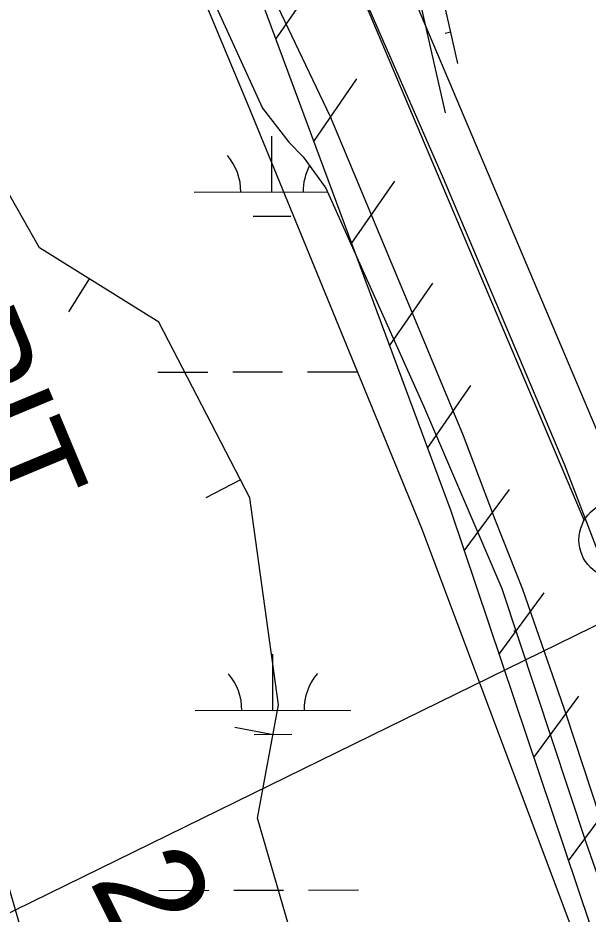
# Model space of a CAD drawing. Extents: x 3329332 to 3367211, y 631066 to 656469.
# Drawn here: x 3352490 to 3352856, y 639957 to 640532 of the extents above; entities that cross this region are included whole.
import ezdxf

# ---------------------------------------------------------------- set-up
doc = ezdxf.new("R2010")
doc.units = 0
for name, color, linetype in [('V-BORW-IDEN', 7, 'Continuous'), ('V-BORW-LINE', 7, 'Continuous'), ('V-FLOD-BASE', 7, 'Continuous'), ('V-LEVE-TOET', 7, 'Continuous'), ('V-RIVR-RANG', 7, 'Continuous'), ('V-ROAD-CNTR', 7, 'Continuous'), ('V-RRAP-FSHR', 7, 'Continuous'), ('V-SITE-VEGE', 7, 'Continuous'), ('V-SURV-LINE', 7, 'Continuous'), ('V-WETL-SWMP', 7, 'Continuous')]:
    doc.layers.add(name, color=color, linetype=linetype)

msp = doc.modelspace()

# ---------------------------------------------------------------- linework, layer by layer
at = {"layer": 'V-BORW-LINE'}
for p, q in [((3352535.51, 640364.51), (3352522.29, 640343.3)), ((3352632.57, 640235.46), (3352610.37, 640223.97)), ((3352653.42, 640071.93), (3352628.85, 640076.51))]:
    msp.add_line(p, q, dxfattribs=at)
for points in [[(3352557.41, 639699.4), (3352577.99, 639621.99), (3352639.61, 639549.22), (3352729.8, 639598.05), (3352739.56, 639661.8), (3352749.41, 639695.45), (3352769.95, 639779.66), (3352732.77, 639807.8), (3352717.75, 639850.02), (3352709.47, 639885.61), (3352663.41, 639949.91), (3352643.4, 640018.25), (3352656.99, 640091.04), (3352638.58, 640223.87), (3352580.18, 640336.68), (3352503.49, 640384.47), (3352441.57, 640493.49), (3352437.58, 640588.83), (3352446.79, 640685.11), (3352365.97, 640828.47), (3352297.64, 640935.64), (3352259.31, 641036.26), (3352263.07, 641061.41), (3352241.11, 641107.72)], [(3352216.88, 640579.02), (3352412.93, 640219.61), (3352492.37, 639944.11), (3352577.99, 639621.99), (3352639.61, 639549.22), (3352729.8, 639598.05), (3352739.56, 639661.8), (3352749.41, 639695.45), (3352769.95, 639779.66), (3352732.77, 639807.8), (3352717.75, 639850.02), (3352709.47, 639885.61), (3352663.41, 639949.91), (3352643.4, 640018.25), (3352656.99, 640091.04), (3352638.58, 640223.87), (3352580.18, 640336.68), (3352503.49, 640384.47), (3352441.57, 640493.49), (3352437.58, 640588.83)]]:
    msp.add_lwpolyline(points, dxfattribs=at)
at = {"layer": 'V-FLOD-BASE'}
msp.add_lwpolyline([(3353161.33, 639254.1), (3353125.54, 639366.2), (3353081.03, 639512.65), (3353027.01, 639685.26), (3352956.23, 639917.65), (3352905.03, 640065.63), (3352867.72, 640174.01), (3352840.61, 640245.03), (3352762.06, 640430.48), (3352691.56, 640592.03), (3352601.95, 640795.45), (3352574.04, 640858.28), (3352565.26, 640883.69), (3352553.56, 640919.56), (3352550.66, 640930.77), (3352546.26, 640941.23), (3352525.48, 640964.33)], dxfattribs=at)
at = {"layer": 'V-LEVE-TOET'}
msp.add_lwpolyline([(3353143.83, 639100.62), (3353098.62, 639275.51), (3353061.43, 639385.66), (3353018.28, 639529.13), (3352980.45, 639659.41), (3352930.44, 639819.19), (3352862.9, 640020.09), (3352841.66, 640084.47), (3352813.57, 640165.16), (3352796.06, 640209.39), (3352775.53, 640263.7), (3352745.06, 640337.44), (3352690.22, 640468.6), (3352640.61, 640572.65)], dxfattribs=at)
at = {"layer": 'V-RIVR-RANG'}
msp.add_line((3352901.77, 640162.2), (3351589.02, 639518.67), dxfattribs=at)
at = {"layer": 'V-ROAD-CNTR'}
msp.add_line((3352763.83, 640522.28), (3352767.39, 640523.09), dxfattribs=at)
for points in [[(3352845.33, 640692.96), (3352796.94, 640655.5), (3352746.99, 640604.15), (3352743.02, 640562.79), (3352763.8, 640471.01)], [(3352771.99, 640502.77), (3352758.18, 640563.75), (3352761.42, 640597.47), (3352806.95, 640644.29), (3352854.51, 640681.1)]]:
    msp.add_lwpolyline(points, dxfattribs=at)
at = {"layer": 'V-RRAP-FSHR'}
for p, q in [((3352655.16, 640518.39), (3352682.93, 640558.56)), ((3352679.5, 640452.76), (3352707.27, 640492.93)), ((3352703.84, 640387.13), (3352731.61, 640427.3)), ((3352728.18, 640321.5), (3352755.95, 640361.67)), ((3352752.52, 640255.86), (3352780.29, 640296.03)), ((3352776.08, 640189.96), (3352805.07, 640229.25)), ((3352798.39, 640123.6), (3352827.38, 640162.9)), ((3352820.69, 640057.25), (3352849.68, 640096.55)), ((3352843, 639990.9), (3352871.99, 640030.2))]:
    msp.add_line(p, q, dxfattribs=at)
msp.add_lwpolyline([(3352446.18, 640953.73), (3352487.6, 640924.42), (3352646.67, 640541.3), (3352767.47, 640215.57), (3352873.14, 639901.24)], dxfattribs=at)
at = {"layer": 'V-SITE-VEGE'}
msp.add_lwpolyline([(3352227.7, 641257), (3352310.48, 641140.05), (3352359.17, 641071.83), (3352402.99, 640988.99), (3352441.94, 640906.15), (3352490.64, 640823.31), (3352534.46, 640720.98), (3352588.02, 640594.28), (3352636.71, 640477.33), (3352748.71, 640204.45), (3352865.57, 639892.58), (3352948.34, 639644.05), (3353006.77, 639463.76), (3353016.51, 639400.41), (3353021.38, 639346.8), (3353016.51, 639322.44), (3352987.3, 639293.2), (3352967.82, 639283.45), (3352924, 639259.09)], dxfattribs=at)
at = {"layer": 'V-SURV-LINE'}
for points in [[(3352549.12, 641004.7), (3352880.68, 640221.25)], [(3352853.04, 640209.57), (3352521.49, 640993.02)]]:
    msp.add_lwpolyline(points, dxfattribs=at)
msp.add_circle((3352874.65, 640197), 25, dxfattribs=at)
at = {"layer": 'V-WETL-SWMP'}
for p, q in [((3352652.74, 640420.24), (3352652.67, 640456.24)), ((3352602.74, 640420.14), (3352688.43, 640420.3)), ((3352640.77, 640404.78), (3352664.77, 640404.83)), ((3352579.55, 640304.66), (3352611.55, 640304.73)), ((3352627.55, 640304.76), (3352659.55, 640304.82)), ((3352675.55, 640304.85), (3352707.55, 640304.91)), ((3352807.87, 640138.59), (3352809.16, 640138.6)), ((3352653.37, 640087.56), (3352653.3, 640123.56)), ((3352603.37, 640087.47), (3352703.37, 640087.66)), ((3352641.4, 640072.11), (3352665.4, 640072.15)), ((3352580.18, 639971.99), (3352612.18, 639972.05)), ((3352628.18, 639972.08), (3352660.18, 639972.14)), ((3352676.18, 639972.17), (3352708.18, 639972.23))]:
    msp.add_line(p, q, dxfattribs=at)
msp.add_lwpolyline([(3352616.94, 640539.24), (3352646.69, 640474.03), (3352663.57, 640452.25), (3352672.79, 640442.9), (3352687.36, 640422.68), (3352707.19, 640378.43), (3352749.89, 640282.95), (3352800.19, 640165.74), (3352854.05, 640002.85), (3352879.11, 639931.47), (3352923.76, 639780.25), (3352934.41, 639752.32), (3352944.33, 639730.58), (3353005.04, 639550.61), (3353031.54, 639462.98), (3353072.45, 639331.13), (3353117.9, 639183.77)], dxfattribs=at)
for centre, start, end in [((3352597.5, 640420.61), 359.33648, 40.88014), ((3352707.98, 640420.81), 152.11974, 180.88013), ((3352598.13, 640087.93), 359.33648, 40.88014), ((3352708.61, 640088.14), 139.33648, 180.88013)]:
    msp.add_arc(centre, 35.25, start, end, dxfattribs=at)

# ---------------------------------------------------------------- texts
at = {"layer": 'V-BORW-IDEN'}
msp.add_text('BORROW PIT', height=64, rotation=292.681, dxfattribs=at).set_placement((3352264.02, 640715.79))
at = {"layer": 'V-RIVR-RANG'}
msp.add_text('21.9', height=67, rotation=296.48833, dxfattribs=at).set_placement((3352535.08, 639978.29))

doc.saveas('drawing.dxf')
